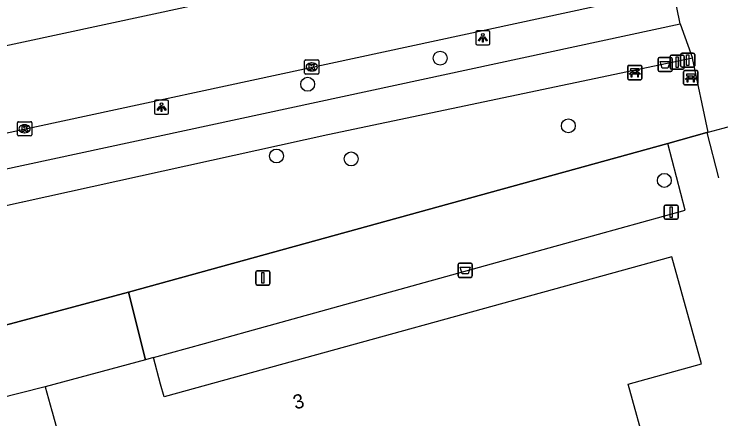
# Model space of a CAD drawing. Extents: x 159053 to 160041, y 380450 to 381422.
# Drawn here: x 159441.18 to 159490.79, y 380749.44 to 380777.85 of the extents above; entities that cross this region are included whole.
import ezdxf

# ---------------------------------------------------------------- set-up
doc = ezdxf.new("R2010")
doc.units = 0
for name, color, linetype in [('IMGEO_Afsluitpaal', 7, 'Continuous'), ('IMGEO_Afvalbak', 7, 'Continuous'), ('IMGEO_Bank', 7, 'Continuous'), ('IMGEO_Boom', 7, 'Continuous'), ('IMGEO_Groenvoorziening', 7, 'Continuous'), ('IMGEO_Hek', 7, 'Continuous'), ('IMGEO_Kolk', 7, 'Continuous'), ('IMGEO_Lichtpunt', 7, 'Continuous'), ('IMGEO_Pand', 7, 'Continuous'), ('IMGEO_Pand_nummerreeks', 7, 'Continuous'), ('IMGEO_Rijbaan_lokaal_open', 7, 'Continuous'), ('IMGEO_Voetpad_open', 7, 'Continuous')]:
    doc.layers.add(name, color=color, linetype=linetype)

msp = doc.modelspace()

# ---------------------------------------------------------------- linework, layer by layer
at = {"layer": 'IMGEO_Afsluitpaal'}
for p, q in [((159487.328, 380774.978), (159488.118, 380774.978)), ((159488.118, 380774.978), (159487.328, 380774.978)), ((159487.962, 380774.22), (159487.962, 380775.02)), ((159487.962, 380775.02), (159487.962, 380774.22)), ((159488.062, 380775.12), (159488.852, 380775.12)), ((159488.852, 380775.12), (159488.062, 380775.12)), ((159488.952, 380775.02), (159488.952, 380774.22)), ((159488.952, 380774.22), (159488.952, 380775.02)), ((159487.228, 380774.078), (159487.228, 380774.878)), ((159487.228, 380774.878), (159487.228, 380774.078)), ((159488.218, 380774.878), (159488.218, 380774.078)), ((159488.218, 380774.078), (159488.218, 380774.878)), ((159488.118, 380773.978), (159487.328, 380773.978)), ((159487.328, 380773.978), (159488.118, 380773.978)), ((159488.852, 380774.12), (159488.062, 380774.12)), ((159488.062, 380774.12), (159488.852, 380774.12)), ((159486.8, 380763.548), (159486.8, 380764.348)), ((159486.8, 380764.348), (159486.8, 380763.548)), ((159486.9, 380764.448), (159487.69, 380764.448)), ((159487.69, 380764.448), (159486.9, 380764.448)), ((159487.79, 380764.348), (159487.79, 380763.548)), ((159487.79, 380763.548), (159487.79, 380764.348)), ((159487.69, 380763.448), (159486.9, 380763.448)), ((159486.9, 380763.448), (159487.69, 380763.448)), ((159458.142, 380758.936), (159458.142, 380759.736)), ((159458.142, 380759.736), (159458.142, 380758.936)), ((159458.242, 380759.836), (159459.032, 380759.836)), ((159459.032, 380759.836), (159458.242, 380759.836)), ((159459.132, 380759.736), (159459.132, 380758.936)), ((159459.132, 380758.936), (159459.132, 380759.736)), ((159459.032, 380758.836), (159458.242, 380758.836)), ((159458.242, 380758.836), (159459.032, 380758.836))]:
    msp.add_line(p, q, dxfattribs=at)
for points in [[(159488.382, 380774.995), (159488.532, 380774.995), (159488.532, 380774.245), (159488.382, 380774.245), (159488.382, 380774.995)], [(159487.648, 380774.853), (159487.798, 380774.853), (159487.798, 380774.103), (159487.648, 380774.103), (159487.648, 380774.853)], [(159487.22, 380764.323), (159487.37, 380764.323), (159487.37, 380763.573), (159487.22, 380763.573), (159487.22, 380764.323)], [(159458.562, 380759.711), (159458.712, 380759.711), (159458.712, 380758.961), (159458.562, 380758.961), (159458.562, 380759.711)]]:
    msp.add_lwpolyline(points, dxfattribs=at)
for centre, start, end in [((159487.328, 380774.878), 90, 180), ((159487.328, 380774.878), 90, 180), ((159488.062, 380775.02), 90, 180), ((159488.062, 380775.02), 90, 180), ((159488.118, 380774.878), 0, 90), ((159488.118, 380774.878), 360, 90), ((159488.852, 380775.02), 0, 90), ((159488.852, 380775.02), 360, 90), ((159487.328, 380774.078), 180, 270), ((159487.328, 380774.078), 180, 270), ((159488.062, 380774.22), 180, 270), ((159488.062, 380774.22), 180, 270), ((159488.118, 380774.078), 270, 0), ((159488.118, 380774.078), 270, 0), ((159488.852, 380774.22), 270, 0), ((159488.852, 380774.22), 270, 0), ((159486.9, 380764.348), 90, 180), ((159486.9, 380764.348), 90, 180), ((159487.69, 380764.348), 0, 90), ((159487.69, 380764.348), 360, 90), ((159486.9, 380763.548), 180, 270), ((159486.9, 380763.548), 180, 270), ((159487.69, 380763.548), 270, 0), ((159487.69, 380763.548), 270, 0), ((159458.242, 380759.736), 90, 180), ((159458.242, 380759.736), 90, 180), ((159459.032, 380759.736), 0, 90), ((159459.032, 380759.736), 360, 90), ((159458.242, 380758.936), 180, 270), ((159458.242, 380758.936), 180, 270), ((159459.032, 380758.936), 270, 0), ((159459.032, 380758.936), 270, 0)]:
    msp.add_arc(centre, 0.1, start, end, dxfattribs=at)
at = {"layer": 'IMGEO_Afvalbak'}
for p, q in [((159486.374, 380773.914), (159486.374, 380774.714)), ((159486.374, 380774.714), (159486.374, 380773.914)), ((159486.474, 380774.814), (159487.264, 380774.814)), ((159487.264, 380774.814), (159486.474, 380774.814)), ((159487.364, 380774.714), (159487.364, 380773.914)), ((159487.364, 380773.914), (159487.364, 380774.714)), ((159487.264, 380773.814), (159486.474, 380773.814)), ((159486.474, 380773.814), (159487.264, 380773.814)), ((159472.342, 380759.472), (159472.342, 380760.272)), ((159472.342, 380760.272), (159472.342, 380759.472)), ((159472.442, 380760.372), (159473.232, 380760.372)), ((159473.232, 380760.372), (159472.442, 380760.372)), ((159473.332, 380760.272), (159473.332, 380759.472)), ((159473.332, 380759.472), (159473.332, 380760.272)), ((159473.232, 380759.372), (159472.442, 380759.372)), ((159472.442, 380759.372), (159473.232, 380759.372))]:
    msp.add_line(p, q, dxfattribs=at)
for points in [[(159486.517, 380774.528), (159487.221, 380774.528), (159487.072, 380774.058), (159486.666, 380774.058), (159486.517, 380774.528)], [(159472.485, 380760.086), (159473.189, 380760.086), (159473.04, 380759.616), (159472.634, 380759.616), (159472.485, 380760.086)]]:
    msp.add_lwpolyline(points, dxfattribs=at)
for centre, start, end in [((159486.474, 380774.714), 90, 180), ((159486.474, 380774.714), 90, 180), ((159487.264, 380774.714), 0, 90), ((159487.264, 380774.714), 360, 90), ((159486.474, 380773.914), 180, 270), ((159486.474, 380773.914), 180, 270), ((159487.264, 380773.914), 270, 0), ((159487.264, 380773.914), 270, 0), ((159472.442, 380760.272), 90, 180), ((159472.442, 380760.272), 90, 180), ((159473.232, 380760.272), 0, 90), ((159473.232, 380760.272), 360, 90), ((159472.442, 380759.472), 180, 270), ((159472.442, 380759.472), 180, 270), ((159473.232, 380759.472), 270, 0), ((159473.232, 380759.472), 270, 0)]:
    msp.add_arc(centre, 0.1, start, end, dxfattribs=at)
at = {"layer": 'IMGEO_Bank'}
for p, q in [((159484.245, 380773.321), (159484.245, 380774.162)), ((159484.245, 380774.162), (159484.245, 380773.321)), ((159484.32, 380774.246), (159485.161, 380774.246)), ((159485.161, 380774.246), (159484.32, 380774.246)), ((159485.245, 380774.171), (159485.245, 380773.33)), ((159485.245, 380773.33), (159485.245, 380774.171)), ((159484.942, 380773.644), (159484.549, 380773.644)), ((159484.554, 380773.752), (159484.554, 380773.858)), ((159484.598, 380773.858), (159484.598, 380773.752)), ((159484.886, 380773.864), (159484.604, 380773.864)), ((159484.604, 380773.746), (159484.886, 380773.746)), ((159484.892, 380773.752), (159484.892, 380773.858)), ((159484.936, 380773.858), (159484.936, 380773.752)), ((159488.172, 380772.96), (159488.172, 380773.801)), ((159488.172, 380773.801), (159488.172, 380772.96)), ((159488.247, 380773.885), (159489.088, 380773.885)), ((159489.088, 380773.885), (159488.247, 380773.885)), ((159488.481, 380773.391), (159488.481, 380773.497)), ((159488.525, 380773.497), (159488.525, 380773.391)), ((159488.813, 380773.503), (159488.531, 380773.503)), ((159488.819, 380773.391), (159488.819, 380773.497)), ((159488.863, 380773.497), (159488.863, 380773.391)), ((159489.172, 380773.81), (159489.172, 380772.969)), ((159489.172, 380772.969), (159489.172, 380773.81)), ((159485.17, 380773.246), (159484.329, 380773.246)), ((159484.329, 380773.246), (159485.17, 380773.246)), ((159488.869, 380773.283), (159488.476, 380773.283)), ((159488.531, 380773.385), (159488.813, 380773.385)), ((159489.097, 380772.885), (159488.256, 380772.885)), ((159488.256, 380772.885), (159489.097, 380772.885))]:
    msp.add_line(p, q, dxfattribs=at)
for points in [[(159484.548, 380773.864), (159484.462, 380773.864), (159484.462, 380774.025), (159485.025, 380774.025), (159485.025, 380773.864), (159484.942, 380773.864)], [(159484.492, 380773.644), (159484.35, 380773.644), (159484.462, 380773.746), (159484.548, 380773.746)], [(159484.542, 380773.637), (159484.542, 380773.43), (159484.499, 380773.43), (159484.499, 380773.637)], [(159484.942, 380773.746), (159485.025, 380773.746), (159485.137, 380773.644), (159484.998, 380773.644)], [(159484.992, 380773.637), (159484.992, 380773.43), (159484.948, 380773.43), (159484.948, 380773.637)], [(159488.475, 380773.503), (159488.389, 380773.503), (159488.389, 380773.664), (159488.952, 380773.664), (159488.952, 380773.503), (159488.869, 380773.503)], [(159488.419, 380773.283), (159488.277, 380773.283), (159488.389, 380773.385), (159488.475, 380773.385)], [(159488.469, 380773.276), (159488.469, 380773.069), (159488.426, 380773.069), (159488.426, 380773.276)], [(159488.869, 380773.385), (159488.952, 380773.385), (159489.064, 380773.283), (159488.925, 380773.283)], [(159488.919, 380773.276), (159488.919, 380773.069), (159488.875, 380773.069), (159488.875, 380773.276)]]:
    msp.add_lwpolyline(points, dxfattribs=at)
for centre, radius, start, end in [((159484.323, 380774.168), 0.0779, 92.4484, 184.2845), ((159484.323, 380774.168), 0.0779, 92.4484, 184.2845), ((159485.167, 380774.168), 0.0779, 2.4484, 94.2845), ((159485.167, 380774.168), 0.0779, 2.4484, 94.2845), ((159484.492, 380773.637), 0.00671, 2.8957, 87.1043), ((159484.549, 380773.637), 0.00671, 92.8957, 177.1043), ((159484.547, 380773.857), 0.00671, 2.8957, 87.1043), ((159484.547, 380773.753), 0.00671, 272.8957, 357.1043), ((159484.604, 380773.857), 0.00671, 92.8957, 177.1043), ((159484.604, 380773.753), 0.00671, 182.8957, 267.1043), ((159484.886, 380773.857), 0.00671, 2.8957, 87.1043), ((159484.886, 380773.753), 0.00671, 272.8957, 357.1043), ((159484.943, 380773.857), 0.00671, 92.8957, 177.1043), ((159484.943, 380773.753), 0.00671, 182.8957, 267.1043), ((159484.941, 380773.637), 0.00671, 2.8957, 87.1043), ((159484.998, 380773.637), 0.00671, 92.8957, 177.1043), ((159488.25, 380773.807), 0.0779, 92.4484, 184.2845), ((159488.25, 380773.807), 0.0779, 92.4484, 184.2845), ((159488.474, 380773.496), 0.00671, 2.8957, 87.1043), ((159488.531, 380773.496), 0.00671, 92.8957, 177.1043), ((159488.813, 380773.496), 0.00671, 2.8957, 87.1043), ((159488.87, 380773.496), 0.00671, 92.8957, 177.1043), ((159489.094, 380773.807), 0.0779, 2.4484, 94.2845), ((159489.094, 380773.807), 0.0779, 2.4484, 94.2845), ((159484.323, 380773.324), 0.0779, 182.4484, 274.2845), ((159484.323, 380773.324), 0.0779, 182.4484, 274.2845), ((159485.167, 380773.324), 0.0779, 272.4484, 4.2845), ((159485.167, 380773.324), 0.0779, 272.4484, 4.2845), ((159488.25, 380772.963), 0.0779, 182.4484, 274.2845), ((159488.25, 380772.963), 0.0779, 182.4484, 274.2845), ((159488.419, 380773.276), 0.00671, 2.8957, 87.1043), ((159488.476, 380773.276), 0.00671, 92.8957, 177.1043), ((159488.474, 380773.392), 0.00671, 272.8957, 357.1043), ((159488.531, 380773.392), 0.00671, 182.8957, 267.1043), ((159488.813, 380773.392), 0.00671, 272.8957, 357.1043), ((159488.87, 380773.392), 0.00671, 182.8957, 267.1043), ((159488.868, 380773.276), 0.00671, 2.8957, 87.1043), ((159488.925, 380773.276), 0.00671, 92.8957, 177.1043), ((159489.094, 380772.963), 0.0779, 272.4484, 4.2845), ((159489.094, 380772.963), 0.0779, 272.4484, 4.2845)]:
    msp.add_arc(centre, radius, start, end, dxfattribs=at)
at = {"layer": 'IMGEO_Boom'}
for centre in [(159471.084, 380774.756), (159461.781, 380772.925), (159480.082, 380770.003), (159459.6, 380767.89), (159464.832, 380767.684), (159486.818, 380766.179)]:
    msp.add_circle(centre, 0.489, dxfattribs=at)
at = {"layer": 'IMGEO_Groenvoorziening'}
for points in [[(159449.208, 380758.325), (159487.06, 380768.775)], [(159320.218, 380723.367), (159379.408, 380739.578), (159418.132, 380750), (159449.208, 380758.325)], [(159449.208, 380758.325), (159450.402, 380753.587)]]:
    msp.add_lwpolyline(points, dxfattribs=at)
at = {"layer": 'IMGEO_Hek'}
for points in [[(159489.8, 380769.532), (159487.06, 380768.775)], [(159489.902, 380769.56), (159489.8, 380769.532)], [(159489.8, 380769.532), (159490.623, 380766.347)], [(159487.06, 380768.775), (159449.208, 380758.325)], [(159449.208, 380758.325), (159418.132, 380750)], [(159450.402, 380753.587), (159449.208, 380758.325)]]:
    msp.add_lwpolyline(points, dxfattribs=at)
at = {"layer": 'IMGEO_Kolk'}
for p, q in [((159461.572, 380773.716), (159461.572, 380774.568)), ((159461.647, 380774.642), (159462.499, 380774.642)), ((159462.573, 380774.568), (159462.573, 380773.716)), ((159462.06, 380774.422), (159462.085, 380774.422)), ((159462.499, 380773.642), (159461.647, 380773.642)), ((159462.083, 380773.862), (159462.058, 380773.862)), ((159441.412, 380769.374), (159441.412, 380770.226)), ((159441.487, 380770.3), (159442.339, 380770.3)), ((159441.9, 380770.08), (159441.925, 380770.08)), ((159442.413, 380770.226), (159442.413, 380769.374)), ((159441.923, 380769.52), (159441.898, 380769.52)), ((159442.339, 380769.3), (159441.487, 380769.3))]:
    msp.add_line(p, q, dxfattribs=at)
for points in [[(159461.572, 380773.716), (159461.572, 380774.568)], [(159461.647, 380774.642), (159462.499, 380774.642)], [(159462.573, 380774.568), (159462.573, 380773.716)], [(159461.893, 380774.342), (159462.016, 380774.342), (159462.016, 380774.191), (159462.146, 380774.342), (159462.31, 380774.342), (159462.164, 380774.191), (159462.317, 380773.942), (159462.165, 380773.942), (159462.08, 380774.106), (159462.016, 380774.039), (159462.016, 380773.942), (159461.893, 380773.942), (159461.893, 380774.342)], [(159462.499, 380773.642), (159461.647, 380773.642)], [(159441.412, 380769.374), (159441.412, 380770.226)], [(159441.487, 380770.3), (159442.339, 380770.3)], [(159441.733, 380770), (159441.856, 380770), (159441.856, 380769.849), (159441.986, 380770), (159442.15, 380770), (159442.004, 380769.849), (159442.157, 380769.6), (159442.005, 380769.6), (159441.92, 380769.764), (159441.856, 380769.697), (159441.856, 380769.6), (159441.733, 380769.6), (159441.733, 380770)], [(159442.413, 380770.226), (159442.413, 380769.374)], [(159442.339, 380769.3), (159441.487, 380769.3)]]:
    msp.add_lwpolyline(points, dxfattribs=at)
for centre, start, end in [((159461.649, 380774.566), 91.552, 178.448), ((159461.649, 380774.566), 91.552, 178.448), ((159462.497, 380774.566), 1.552, 88.448), ((159462.497, 380774.566), 1.552, 88.448), ((159461.649, 380773.718), 181.552, 268.448), ((159461.649, 380773.718), 181.552, 268.448), ((159462.497, 380773.718), 271.552, 358.448), ((159462.497, 380773.718), 271.552, 358.448), ((159441.489, 380770.224), 91.552, 178.448), ((159441.489, 380770.224), 91.552, 178.448), ((159442.337, 380770.224), 1.552, 88.448), ((159442.337, 380770.224), 1.552, 88.448), ((159441.489, 380769.376), 181.552, 268.448), ((159441.489, 380769.376), 181.552, 268.448), ((159442.337, 380769.376), 271.552, 358.448), ((159442.337, 380769.376), 271.552, 358.448)]:
    msp.add_arc(centre, 0.0765, start, end, dxfattribs=at)
for centre, major_axis, ratio, start_param, end_param in [((159462.059, 380774.142), (-0.387, 0.002), 0.722429, 4.712389, 7.853982), ((159462.084, 380774.142), (-0.39, 0.002), 0.717154, 1.570796, 4.712389), ((159441.899, 380769.8), (-0.387, 0.002), 0.722429, 4.712389, 7.853982), ((159441.924, 380769.8), (-0.39, 0.002), 0.717154, 1.570796, 4.712389)]:
    msp.add_ellipse(centre, major_axis=major_axis, ratio=ratio, start_param=start_param, end_param=end_param, dxfattribs=at)
at = {"layer": 'IMGEO_Lichtpunt'}
for p, q in [((159473.58, 380776.588), (159473.58, 380775.781)), ((159473.58, 380776.588), (159473.58, 380775.781)), ((159474.482, 380776.683), (159473.674, 380776.683)), ((159474.482, 380776.683), (159473.674, 380776.683)), ((159474.576, 380775.781), (159474.576, 380776.588)), ((159474.576, 380775.781), (159474.576, 380776.588)), ((159473.674, 380775.687), (159474.482, 380775.687)), ((159473.674, 380775.687), (159474.482, 380775.687)), ((159451.029, 380771.722), (159451.029, 380770.915)), ((159451.029, 380771.722), (159451.029, 380770.915)), ((159451.931, 380771.817), (159451.123, 380771.817)), ((159451.931, 380771.817), (159451.123, 380771.817)), ((159452.025, 380770.915), (159452.025, 380771.722)), ((159452.025, 380770.915), (159452.025, 380771.722)), ((159451.123, 380770.821), (159451.931, 380770.821)), ((159451.123, 380770.821), (159451.931, 380770.821))]:
    msp.add_line(p, q, dxfattribs=at)
for points in [[(159473.954, 380776.252), (159473.993, 380776.224), (159473.805, 380775.962), (159473.767, 380775.989), (159473.954, 380776.252)], [(159474.056, 380776.204), (159474.103, 380776.204), (159474.103, 380775.882), (159474.056, 380775.882), (159474.056, 380776.204)], [(159474.166, 380776.224), (159474.204, 380776.251), (159474.391, 380775.989), (159474.352, 380775.961), (159474.166, 380776.224)], [(159451.403, 380771.386), (159451.442, 380771.358), (159451.254, 380771.096), (159451.216, 380771.123), (159451.403, 380771.386)], [(159451.505, 380771.338), (159451.552, 380771.338), (159451.552, 380771.016), (159451.505, 380771.016), (159451.505, 380771.338)], [(159451.615, 380771.358), (159451.653, 380771.385), (159451.84, 380771.123), (159451.801, 380771.095), (159451.615, 380771.358)]]:
    msp.add_lwpolyline(points, dxfattribs=at)
for centre in [(159474.079, 380776.386), (159451.528, 380771.52)]:
    msp.add_circle(centre, 0.0994, dxfattribs=at)
for centre, start, end in [((159473.674, 380776.588), 90, 180), ((159473.674, 380776.588), 90, 180), ((159474.482, 380776.588), 0, 90), ((159474.482, 380776.588), 0, 90), ((159473.674, 380775.781), 180, 270), ((159473.674, 380775.781), 180, 270), ((159474.482, 380775.781), 270, 0), ((159474.482, 380775.781), 270, 360), ((159451.123, 380771.722), 90, 180), ((159451.123, 380771.722), 90, 180), ((159451.931, 380771.722), 0, 90), ((159451.931, 380771.722), 0, 90), ((159451.123, 380770.915), 180, 270), ((159451.123, 380770.915), 180, 270), ((159451.931, 380770.915), 270, 0), ((159451.931, 380770.915), 270, 360)]:
    msp.add_arc(centre, 0.0946, start, end, dxfattribs=at)
at = {"layer": 'IMGEO_Pand'}
for points in [[(159443.367, 380751.682), (159443.825, 380750), (159443.845, 380749.926), (159444.68, 380746.858), (159448.057, 380734.478), (159448.347, 380734.557), (159457.662, 380737.079), (159460.07, 380737.731), (159460.61, 380737.877), (159461.182, 380735.763), (159473.023, 380738.97), (159475.648, 380739.681), (159474.485, 380743.977), (159485.623, 380747.065), (159484.288, 380751.883), (159489.424, 380753.307), (159487.34, 380760.822), (159451.701, 380750.993), (159451.463, 380751.873), (159450.958, 380753.738)], [(159450.958, 380753.738), (159450.402, 380753.587)], [(159450.402, 380753.587), (159443.367, 380751.682)]]:
    msp.add_lwpolyline(points, dxfattribs=at)
at = {"layer": 'IMGEO_Rijbaan_lokaal_open'}
for points in [[(159488.772, 380785.988), (159338.469, 380753.667)], [(159316.262, 380742.736), (159349.985, 380750), (159487.428, 380779.605)]]:
    msp.add_lwpolyline(points, dxfattribs=at)
at = {"layer": 'IMGEO_Voetpad_open'}
for points in [[(159487.924, 380777.172), (159487.428, 380779.605)], [(159316.262, 380742.736), (159316.766, 380740.334), (159361.677, 380750), (159487.924, 380777.172)], [(159487.924, 380777.172), (159488.793, 380774.763)], [(159488.793, 380774.763), (159463.197, 380769.374), (159420.332, 380759.927), (159373.098, 380750), (159311.138, 380736.711)], [(159489.902, 380769.56), (159488.793, 380774.763)], [(159489.902, 380769.56), (159490.95, 380769.846), (159494.822, 380770.888)], [(159487.06, 380768.775), (159489.8, 380769.532), (159489.902, 380769.56)], [(159450.958, 380753.738), (159454.547, 380754.733), (159457.552, 380755.566), (159480.687, 380761.979), (159488.274, 380764.082), (159487.06, 380768.775)], [(159443.367, 380751.682), (159439.911, 380750.823), (159441.13, 380746.369), (159437.527, 380745.385), (159438.402, 380742.226), (159433.652, 380740.943), (159435.374, 380734.679), (159431.07, 380733.488)]]:
    msp.add_lwpolyline(points, dxfattribs=at)

# ---------------------------------------------------------------- texts
at = {"layer": 'IMGEO_Pand_nummerreeks'}
msp.add_text('3', height=1, rotation=15.1548, dxfattribs=at).set_placement((159460.912, 380750.089))

doc.saveas('drawing.dxf')
